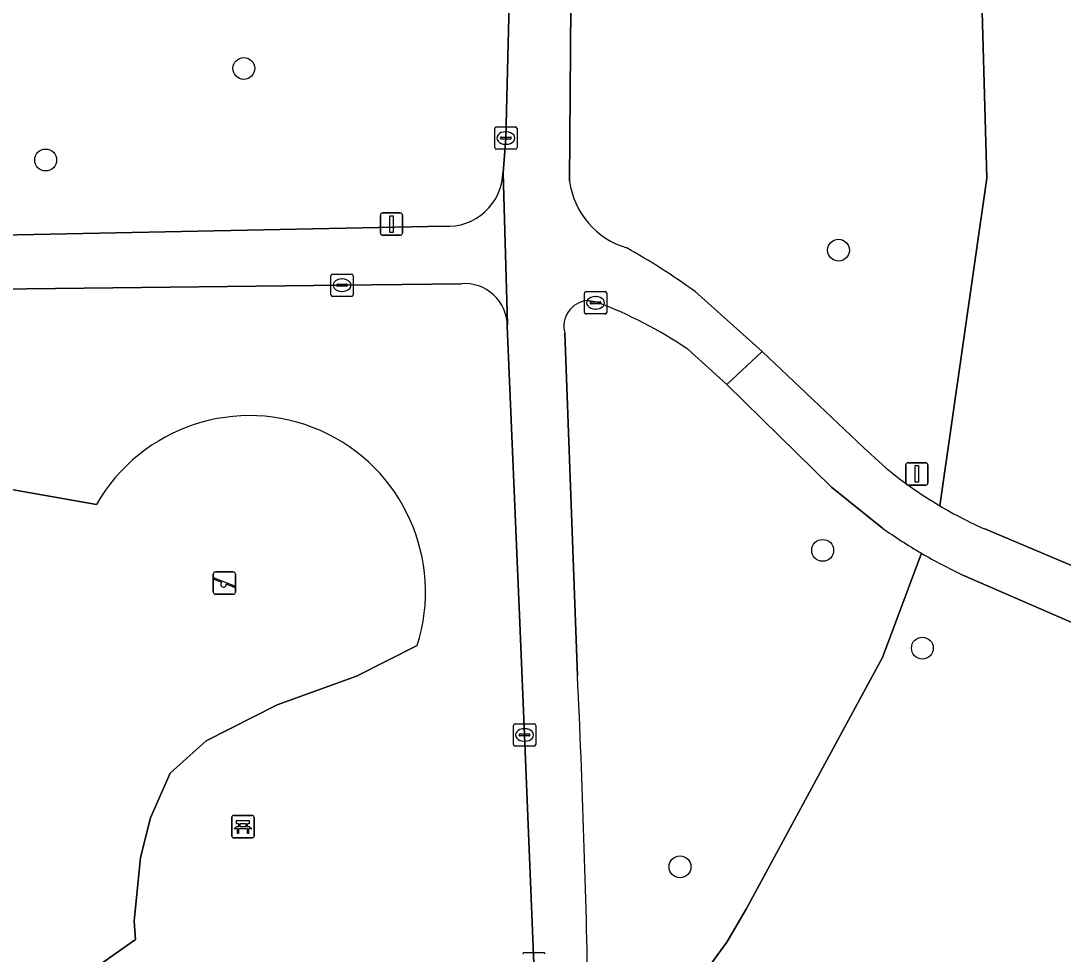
# Model space of a CAD drawing. Extents: x 160732 to 162107, y 387428 to 388479.
# Drawn here: x 160961.43 to 161008.09, y 387764.63 to 387806.41 of the extents above; entities that cross this region are included whole.
import ezdxf

# ---------------------------------------------------------------- set-up
doc = ezdxf.new("R2010")
doc.units = 0
for name, color, linetype in [('IMGEO_Bank', 7, 'Continuous'), ('IMGEO_Boom', 7, 'Continuous'), ('IMGEO_Gemengd_bos', 7, 'Continuous'), ('IMGEO_Groenvoorziening', 7, 'Continuous'), ('IMGEO_Kolk', 7, 'Continuous'), ('IMGEO_Lichtmast', 7, 'Continuous'), ('IMGEO_Loofbos', 7, 'Continuous'), ('IMGEO_Speelvoorziening', 7, 'Continuous'), ('IMGEO_Terreindeel_zand', 7, 'Continuous'), ('IMGEO_Voetpad_gesloten', 7, 'Continuous'), ('IMGEO_Voetpad_open', 7, 'Continuous')]:
    doc.layers.add(name, color=color, linetype=linetype)

msp = doc.modelspace()

# ---------------------------------------------------------------- linework, layer by layer
at = {"layer": 'IMGEO_Bank'}
for p, q in [((160970.873, 387769.913), (160970.873, 387770.754)), ((160970.873, 387770.754), (160970.873, 387769.913)), ((160970.948, 387770.838), (160971.789, 387770.838)), ((160971.789, 387770.838), (160970.948, 387770.838)), ((160971.182, 387770.344), (160971.182, 387770.45)), ((160971.226, 387770.45), (160971.226, 387770.344)), ((160971.514, 387770.456), (160971.232, 387770.456)), ((160971.52, 387770.344), (160971.52, 387770.45)), ((160971.564, 387770.45), (160971.564, 387770.344)), ((160971.873, 387770.763), (160971.873, 387769.922)), ((160971.873, 387769.922), (160971.873, 387770.763)), ((160971.57, 387770.236), (160971.177, 387770.236)), ((160971.232, 387770.338), (160971.514, 387770.338)), ((160971.798, 387769.838), (160970.957, 387769.838)), ((160970.957, 387769.838), (160971.798, 387769.838))]:
    msp.add_line(p, q, dxfattribs=at)
for points in [[(160971.176, 387770.456), (160971.09, 387770.456), (160971.09, 387770.617), (160971.653, 387770.617), (160971.653, 387770.456), (160971.57, 387770.456)], [(160971.12, 387770.236), (160970.978, 387770.236), (160971.09, 387770.338), (160971.176, 387770.338)], [(160971.17, 387770.229), (160971.17, 387770.022), (160971.127, 387770.022), (160971.127, 387770.229)], [(160971.57, 387770.338), (160971.653, 387770.338), (160971.765, 387770.236), (160971.626, 387770.236)], [(160971.62, 387770.229), (160971.62, 387770.022), (160971.576, 387770.022), (160971.576, 387770.229)]]:
    msp.add_lwpolyline(points, dxfattribs=at)
for centre, radius, start, end in [((160970.951, 387770.76), 0.0779, 92.4484, 184.2845), ((160970.951, 387770.76), 0.0779, 92.4484, 184.2845), ((160971.175, 387770.449), 0.00671, 2.8957, 87.1043), ((160971.232, 387770.449), 0.00671, 92.8957, 177.1043), ((160971.514, 387770.449), 0.00671, 2.8957, 87.1043), ((160971.571, 387770.449), 0.00671, 92.8957, 177.1043), ((160971.795, 387770.76), 0.0779, 2.4484, 94.2845), ((160971.795, 387770.76), 0.0779, 2.4484, 94.2845), ((160971.12, 387770.229), 0.00671, 2.8957, 87.1043), ((160971.177, 387770.229), 0.00671, 92.8957, 177.1043), ((160971.175, 387770.345), 0.00671, 272.8957, 357.1043), ((160971.232, 387770.345), 0.00671, 182.8957, 267.1043), ((160971.514, 387770.345), 0.00671, 272.8957, 357.1043), ((160971.571, 387770.345), 0.00671, 182.8957, 267.1043), ((160971.569, 387770.229), 0.00671, 2.8957, 87.1043), ((160971.626, 387770.229), 0.00671, 92.8957, 177.1043), ((160970.951, 387769.916), 0.0779, 182.4484, 274.2845), ((160970.951, 387769.916), 0.0779, 182.4484, 274.2845), ((160971.795, 387769.916), 0.0779, 272.4484, 4.2845), ((160971.795, 387769.916), 0.0779, 272.4484, 4.2845)]:
    msp.add_arc(centre, radius, start, end, dxfattribs=at)
at = {"layer": 'IMGEO_Boom'}
for centre in [(160971.41, 387804.277), (160962.541, 387800.176), (160998.038, 387796.141), (160997.327, 387782.702), (161001.791, 387778.329), (160990.94, 387768.539)]:
    msp.add_circle(centre, 0.489, dxfattribs=at)
at = {"layer": 'IMGEO_Gemengd_bos'}
for points in [[(161001.75, 387782.575), (161000, 387777.909), (160999.079, 387776.205), (160993.909, 387766.647), (160993.041, 387765.161), (160992.023, 387763.775), (160990.866, 387762.502), (160989.582, 387761.357), (160989.238, 387756.076), (160988.563, 387752.136), (160987.307, 387749.056), (160986.239, 387746.522), (160981.011, 387737.931), (160976.828, 387731.698), (160975.317, 387729.098), (160972.919, 387724.376), (160971.993, 387721.502)], [(161019.414, 387776.098), (161008.925, 387779.273), (161003.598, 387781.6)]]:
    msp.add_lwpolyline(points, dxfattribs=at)
msp.add_arc((161013.615, 387802.824), 23.469, 239.6326, 244.7353, dxfattribs=at)
at = {"layer": 'IMGEO_Groenvoorziening'}
for points in [[(161002.576, 387784.694), (161004.683, 387799.366), (161004.459, 387807.367), (161003.257, 387810.534), (161000, 387816.471), (160996.705, 387821.139), (160992.476, 387826.028), (160992.03, 387839.964), (160991.39, 387859.938), (160990.809, 387859.95), (160987.29, 387857.942), (160987.489, 387857.58), (160987.132, 387856.939), (160986.809, 387857.047), (160986.439, 387849.288), (160986.292, 387837.445), (160986.101, 387813.019), (160985.999, 387799.226)], [(160983.015, 387799.608), (160983.146, 387801.159), (160983.573, 387818.659)], [(160927.973, 387796.732), (160934.919, 387796.58), (160943.683, 387796.528), (160959.784, 387796.796), (160980.381, 387797.213)], [(160981.151, 387794.641), (160975.808, 387794.574), (160943.719, 387794.207)], [(160991.615, 387794.286), (160994.615, 387791.598), (160999.148, 387787.302), (161000, 387786.531)], [(160987.22, 387793.806), (160986.777, 387793.891)], [(160984.399, 387764.203), (160983.982, 387774.44), (160983.755, 387779.801), (160983.667, 387781.88), (160983.207, 387792.736)], [(160985.779, 387792.43), (160986.35, 387777.085)], [(161000, 387783.703), (160997.723, 387785.535), (160993.03, 387790.125), (160991.286, 387791.702)], [(160957.955, 387785.961), (160964.816, 387784.762)], [(160986.935, 387759.628), (160988.185, 387760.353), (160989.582, 387761.357), (160990.866, 387762.502), (160992.023, 387763.775), (160993.041, 387765.161), (160993.909, 387766.647), (160999.079, 387776.205), (161000, 387777.909), (161001.75, 387782.575)], [(160979.169, 387778.44), (160976.462, 387777.068), (160972.903, 387775.789), (160969.732, 387774.176), (160968.119, 387772.73), (160967.23, 387770.727), (160966.785, 387768.948), (160966.507, 387766.111), (160966.562, 387765.277), (160964.894, 387764.109)]]:
    msp.add_lwpolyline(points, dxfattribs=at)
for centre, radius, start, end in [((160980.532, 387799.692), 2.484, 266.5066, 358.0516), ((160989.577, 387799.706), 3.61, 187.6475, 253.5551), ((160973.909, 387769.985), 30.067, 53.9226, 60.8495), ((160981.299, 387792.739), 1.908, 359.9239, 94.4424), ((160986.913, 387792.727), 1.172, 96.6495, 194.677), ((160980.601, 387776.034), 18.965, 55.7075, 69.5728), ((160971.66, 387780.847), 7.885, 342.2253, 150.2311), ((161012.109, 387800.787), 18.705, 229.655, 239.3581), ((161013.933, 387803.397), 24.125, 234.7222, 239.6685), ((160483.756, 387753.315), 503.156, 1.05176, 2.70774)]:
    msp.add_arc(centre, radius, start, end, dxfattribs=at)
at = {"layer": 'IMGEO_Kolk'}
for p, q in [((160982.644, 387800.733), (160982.644, 387801.585)), ((160982.719, 387801.659), (160983.571, 387801.659)), ((160982.946, 387801.202), (160983.344, 387801.202)), ((160983.132, 387801.439), (160983.157, 387801.439)), ((160983.645, 387801.585), (160983.645, 387800.733)), ((160982.903, 387801.153), (160982.903, 387801.165)), ((160983.341, 387801.116), (160982.943, 387801.116)), ((160983.155, 387800.879), (160983.13, 387800.879)), ((160983.387, 387801.165), (160983.387, 387801.153)), ((160983.571, 387800.659), (160982.719, 387800.659)), ((160975.307, 387794.147), (160975.307, 387794.999)), ((160975.382, 387795.073), (160976.234, 387795.073)), ((160975.795, 387794.853), (160975.82, 387794.853)), ((160976.308, 387794.999), (160976.308, 387794.147)), ((160975.566, 387794.567), (160975.566, 387794.579)), ((160976.004, 387794.53), (160975.606, 387794.53)), ((160975.609, 387794.616), (160976.007, 387794.616)), ((160975.818, 387794.293), (160975.793, 387794.293)), ((160976.05, 387794.579), (160976.05, 387794.567)), ((160986.659, 387793.358), (160986.659, 387794.21)), ((160986.734, 387794.284), (160987.586, 387794.284)), ((160987.66, 387794.21), (160987.66, 387793.358)), ((160976.234, 387794.073), (160975.382, 387794.073)), ((160986.918, 387793.778), (160986.918, 387793.79)), ((160987.356, 387793.741), (160986.958, 387793.741)), ((160986.961, 387793.827), (160987.359, 387793.827)), ((160987.147, 387794.064), (160987.172, 387794.064)), ((160987.402, 387793.79), (160987.402, 387793.778)), ((160987.586, 387793.284), (160986.734, 387793.284)), ((160987.17, 387793.504), (160987.145, 387793.504)), ((160983.48, 387774.014), (160983.48, 387774.866)), ((160983.555, 387774.94), (160984.407, 387774.94)), ((160983.968, 387774.72), (160983.993, 387774.72)), ((160984.481, 387774.866), (160984.481, 387774.014)), ((160983.739, 387774.434), (160983.739, 387774.446)), ((160984.177, 387774.397), (160983.779, 387774.397)), ((160983.782, 387774.483), (160984.18, 387774.483)), ((160983.991, 387774.16), (160983.966, 387774.16)), ((160984.223, 387774.446), (160984.223, 387774.434)), ((160984.407, 387773.94), (160983.555, 387773.94)), ((160983.972, 387764.702), (160984.824, 387764.702))]:
    msp.add_line(p, q, dxfattribs=at)
for points in [[(160982.644, 387800.733), (160982.644, 387801.585)], [(160982.719, 387801.659), (160983.571, 387801.659)], [(160983.645, 387801.585), (160983.645, 387800.733)], [(160983.571, 387800.659), (160982.719, 387800.659)], [(160975.307, 387794.147), (160975.307, 387794.999)], [(160975.382, 387795.073), (160976.234, 387795.073)], [(160976.308, 387794.999), (160976.308, 387794.147)], [(160986.659, 387793.358), (160986.659, 387794.21)], [(160986.734, 387794.284), (160987.586, 387794.284)], [(160987.66, 387794.21), (160987.66, 387793.358)], [(160976.234, 387794.073), (160975.382, 387794.073)], [(160987.586, 387793.284), (160986.734, 387793.284)], [(160983.48, 387774.014), (160983.48, 387774.866)], [(160983.555, 387774.94), (160984.407, 387774.94)], [(160984.481, 387774.866), (160984.481, 387774.014)], [(160984.407, 387773.94), (160983.555, 387773.94)], [(160983.972, 387764.702), (160984.824, 387764.702)]]:
    msp.add_lwpolyline(points, dxfattribs=at)
for centre, radius, start, end in [((160982.721, 387801.583), 0.0765, 91.552, 178.448), ((160982.721, 387801.583), 0.0765, 91.552, 178.448), ((160982.943, 387801.162), 0.0403, 85.8775, 175.7526), ((160983.348, 387801.164), 0.0386, 1.7309, 96.639), ((160983.569, 387801.583), 0.0765, 1.552, 88.448), ((160983.569, 387801.583), 0.0765, 1.552, 88.448), ((160982.94, 387801.152), 0.0366, 178.938, 274.7102), ((160983.344, 387801.159), 0.043, 264.8664, 352.4533), ((160982.721, 387800.735), 0.0765, 181.552, 268.448), ((160982.721, 387800.735), 0.0765, 181.552, 268.448), ((160983.569, 387800.735), 0.0765, 271.552, 358.448), ((160983.569, 387800.735), 0.0765, 271.552, 358.448), ((160975.384, 387794.997), 0.0765, 91.552, 178.448), ((160975.384, 387794.997), 0.0765, 91.552, 178.448), ((160976.232, 387794.997), 0.0765, 1.552, 88.448), ((160976.232, 387794.997), 0.0765, 1.552, 88.448), ((160975.606, 387794.576), 0.0403, 85.8775, 175.7526), ((160975.603, 387794.566), 0.0366, 178.938, 274.7102), ((160976.007, 387794.573), 0.043, 264.8664, 352.4533), ((160976.011, 387794.578), 0.0386, 1.7309, 96.639), ((160986.736, 387794.208), 0.0765, 91.552, 178.448), ((160986.736, 387794.208), 0.0765, 91.552, 178.448), ((160987.584, 387794.208), 0.0765, 1.552, 88.448), ((160987.584, 387794.208), 0.0765, 1.552, 88.448), ((160975.384, 387794.149), 0.0765, 181.552, 268.448), ((160975.384, 387794.149), 0.0765, 181.552, 268.448), ((160976.232, 387794.149), 0.0765, 271.552, 358.448), ((160976.232, 387794.149), 0.0765, 271.552, 358.448), ((160986.958, 387793.787), 0.0403, 85.8775, 175.7526), ((160986.955, 387793.777), 0.0366, 178.938, 274.7102), ((160987.359, 387793.784), 0.043, 264.8664, 352.4533), ((160987.363, 387793.789), 0.0386, 1.7309, 96.639), ((160986.736, 387793.36), 0.0765, 181.552, 268.448), ((160986.736, 387793.36), 0.0765, 181.552, 268.448), ((160987.584, 387793.36), 0.0765, 271.552, 358.448), ((160987.584, 387793.36), 0.0765, 271.552, 358.448), ((160983.557, 387774.864), 0.0765, 91.552, 178.448), ((160983.557, 387774.864), 0.0765, 91.552, 178.448), ((160984.405, 387774.864), 0.0765, 1.552, 88.448), ((160984.405, 387774.864), 0.0765, 1.552, 88.448), ((160983.779, 387774.443), 0.0403, 85.8775, 175.7526), ((160983.776, 387774.433), 0.0366, 178.938, 274.7102), ((160984.18, 387774.44), 0.043, 264.8664, 352.4533), ((160984.184, 387774.445), 0.0386, 1.7309, 96.639), ((160983.557, 387774.016), 0.0765, 181.552, 268.448), ((160983.557, 387774.016), 0.0765, 181.552, 268.448), ((160984.405, 387774.016), 0.0765, 271.552, 358.448), ((160984.405, 387774.016), 0.0765, 271.552, 358.448), ((160983.974, 387764.626), 0.0765, 91.552, 178.448), ((160983.974, 387764.626), 0.0765, 91.552, 178.448), ((160984.822, 387764.626), 0.0765, 1.552, 88.448), ((160984.822, 387764.626), 0.0765, 1.552, 88.448)]:
    msp.add_arc(centre, radius, start, end, dxfattribs=at)
for centre, major_axis, ratio, start_param, end_param in [((160983.131, 387801.159), (-0.387, 0.002), 0.722429, 4.712389, 7.853982), ((160983.156, 387801.159), (-0.39, 0.002), 0.717154, 1.570796, 4.712389), ((160975.794, 387794.573), (-0.387, 0.002), 0.722429, 4.712389, 7.853982), ((160975.819, 387794.573), (-0.39, 0.002), 0.717154, 1.570796, 4.712389), ((160987.146, 387793.784), (-0.387, 0.002), 0.722429, 4.712389, 7.853982), ((160987.171, 387793.784), (-0.39, 0.002), 0.717154, 1.570796, 4.712389), ((160983.967, 387774.44), (-0.387, 0.002), 0.722429, 4.712389, 7.853982), ((160983.992, 387774.44), (-0.39, 0.002), 0.717154, 1.570796, 4.712389)]:
    msp.add_ellipse(centre, major_axis=major_axis, ratio=ratio, start_param=start_param, end_param=end_param, dxfattribs=at)
at = {"layer": 'IMGEO_Lichtmast'}
for p, q in [((160977.524, 387796.907), (160977.524, 387797.707)), ((160977.524, 387797.707), (160977.524, 387796.907)), ((160977.624, 387797.807), (160978.414, 387797.807)), ((160978.414, 387797.807), (160977.624, 387797.807)), ((160978.514, 387797.707), (160978.514, 387796.907)), ((160978.514, 387796.907), (160978.514, 387797.707)), ((160978.414, 387796.807), (160977.624, 387796.807)), ((160977.624, 387796.807), (160978.414, 387796.807)), ((161001.049, 387785.725), (161001.049, 387786.525)), ((161001.049, 387786.525), (161001.049, 387785.725)), ((161001.149, 387786.625), (161001.939, 387786.625)), ((161001.939, 387786.625), (161001.149, 387786.625)), ((161002.039, 387786.525), (161002.039, 387785.725)), ((161002.039, 387785.725), (161002.039, 387786.525)), ((161001.939, 387785.625), (161001.149, 387785.625)), ((161001.149, 387785.625), (161001.939, 387785.625))]:
    msp.add_line(p, q, dxfattribs=at)
for points in [[(160977.944, 387797.682), (160978.094, 387797.682), (160978.094, 387796.932), (160977.944, 387796.932), (160977.944, 387797.682)], [(161001.469, 387786.5), (161001.619, 387786.5), (161001.619, 387785.75), (161001.469, 387785.75), (161001.469, 387786.5)]]:
    msp.add_lwpolyline(points, dxfattribs=at)
for centre, start, end in [((160977.624, 387797.707), 90, 180), ((160977.624, 387797.707), 90, 180), ((160978.414, 387797.707), 0, 90), ((160978.414, 387797.707), 360, 90), ((160977.624, 387796.907), 180, 270), ((160977.624, 387796.907), 180, 270), ((160978.414, 387796.907), 270, 0), ((160978.414, 387796.907), 270, 0), ((161001.149, 387786.525), 90, 180), ((161001.149, 387786.525), 90, 180), ((161001.939, 387786.525), 0, 90), ((161001.939, 387786.525), 360, 90), ((161001.149, 387785.725), 180, 270), ((161001.149, 387785.725), 180, 270), ((161001.939, 387785.725), 270, 0), ((161001.939, 387785.725), 270, 0)]:
    msp.add_arc(centre, 0.1, start, end, dxfattribs=at)
at = {"layer": 'IMGEO_Loofbos'}
for points in [[(161004.587, 387783.662), (161009.809, 387781.465), (161019.992, 387778.025), (161023.358, 387777.44), (161037.192, 387776.244), (161040.888, 387776.011), (161041.922, 387782.867), (161043.907, 387792.73), (161045.459, 387800.298), (161049.37, 387819.462), (161050.206, 387823.563), (161054.711, 387845.207)], [(161004.459, 387807.367), (161004.683, 387799.366), (161002.576, 387784.694)]]:
    msp.add_lwpolyline(points, dxfattribs=at)
msp.add_arc((161011.987, 387800.557), 18.445, 239.3212, 246.347, dxfattribs=at)
at = {"layer": 'IMGEO_Speelvoorziening'}
for p, q in [((160970.044, 387780.839), (160970.044, 387781.639)), ((160970.044, 387781.639), (160970.044, 387780.839)), ((160970.144, 387781.739), (160970.934, 387781.739)), ((160970.934, 387781.739), (160970.144, 387781.739)), ((160971.034, 387781.639), (160971.034, 387780.839)), ((160971.034, 387780.839), (160971.034, 387781.639)), ((160970.427, 387781.267), (160970.088, 387781.404)), ((160970.113, 387781.464), (160970.989, 387781.111)), ((160970.965, 387781.051), (160970.625, 387781.188)), ((160970.934, 387780.739), (160970.144, 387780.739)), ((160970.144, 387780.739), (160970.934, 387780.739))]:
    msp.add_line(p, q, dxfattribs=at)
for centre, radius, start, end in [((160970.144, 387781.639), 0.1, 90, 180), ((160970.144, 387781.639), 0.1, 90, 180), ((160970.934, 387781.639), 0.1, 0, 90), ((160970.934, 387781.639), 0.1, 360, 90), ((160970.101, 387781.434), 0.0327, 68.078, 248.078), ((160970.506, 387781.177), 0.12, 130.9928, 5.1632), ((160970.144, 387780.839), 0.1, 180, 270), ((160970.144, 387780.839), 0.1, 180, 270), ((160970.934, 387780.839), 0.1, 270, 0), ((160970.934, 387780.839), 0.1, 270, 0), ((160970.977, 387781.081), 0.0327, 248.078, 68.078)]:
    msp.add_arc(centre, radius, start, end, dxfattribs=at)
at = {"layer": 'IMGEO_Terreindeel_zand'}
for points in [[(160964.816, 387784.762), (160957.955, 387785.961)], [(160962.037, 387738.017), (160961.759, 387739.023), (160961.723, 387739.582), (160962.224, 387742.029), (160962.168, 387744.365), (160961.501, 387748.091), (160961.557, 387750.705), (160962.446, 387752.819), (160963.058, 387754.932), (160963.336, 387757.046), (160963.614, 387760.104), (160963.837, 387762.274), (160964.894, 387764.109), (160966.562, 387765.277), (160966.507, 387766.111), (160966.785, 387768.948), (160967.23, 387770.727), (160968.119, 387772.73), (160969.732, 387774.176), (160972.903, 387775.789), (160976.462, 387777.068), (160979.169, 387778.44)]]:
    msp.add_lwpolyline(points, dxfattribs=at)
msp.add_arc((160971.66, 387780.847), 7.885, 342.2253, 150.2311, dxfattribs=at)
at = {"layer": 'IMGEO_Voetpad_gesloten'}
for points in [[(160985.999, 387799.226), (160986.101, 387813.019), (160986.292, 387837.445)], [(160983.573, 387818.659), (160983.146, 387801.159), (160983.015, 387799.608), (160983.211, 387792.821), (160983.207, 387792.736), (160983.667, 387781.88), (160983.755, 387779.801), (160983.982, 387774.44), (160984.399, 387764.203), (160984.641, 387758.737), (160984.642, 387758.72), (160984.623, 387756.421), (160984.397, 387754.617), (160984.256, 387753.486), (160983.941, 387752.372), (160982.906, 387750)], [(160983.207, 387792.736), (160983.211, 387792.821), (160983.015, 387799.608)], [(160980.381, 387797.213), (160959.784, 387796.796), (160943.683, 387796.528), (160934.919, 387796.58), (160927.973, 387796.732)], [(160943.719, 387794.207), (160975.808, 387794.574), (160981.151, 387794.641)], [(160991.286, 387791.702), (160993.03, 387790.125), (160994.615, 387791.598), (160991.615, 387794.286)], [(160986.777, 387793.891), (160987.22, 387793.806)], [(160986.35, 387777.085), (160985.779, 387792.43)]]:
    msp.add_lwpolyline(points, dxfattribs=at)
for centre, radius, start, end in [((160980.532, 387799.692), 2.484, 266.5066, 358.0516), ((160989.577, 387799.706), 3.61, 187.6475, 253.5551), ((160973.909, 387769.985), 30.067, 53.9226, 60.8495), ((160981.299, 387792.739), 1.908, 359.9239, 94.4424), ((160986.913, 387792.727), 1.172, 96.6495, 194.677), ((160980.601, 387776.034), 18.965, 55.7075, 69.5728), ((160483.756, 387753.315), 503.156, 1.05176, 2.70774)]:
    msp.add_arc(centre, radius, start, end, dxfattribs=at)
at = {"layer": 'IMGEO_Voetpad_open'}
for points in [[(161000, 387786.531), (160999.148, 387787.302), (160994.615, 387791.598), (160993.03, 387790.125), (160997.723, 387785.535), (161000, 387783.703)], [(161003.598, 387781.6), (161008.925, 387779.273), (161019.414, 387776.098), (161019.992, 387778.025), (161009.809, 387781.465), (161004.587, 387783.662)]]:
    msp.add_lwpolyline(points, dxfattribs=at)
for centre, radius, start, end in [((161012.109, 387800.787), 18.705, 229.655, 239.3581), ((161011.987, 387800.557), 18.445, 239.3212, 246.347), ((161013.933, 387803.397), 24.125, 234.7222, 239.6685), ((161013.615, 387802.824), 23.469, 239.6326, 244.7353)]:
    msp.add_arc(centre, radius, start, end, dxfattribs=at)

doc.saveas('drawing.dxf')
